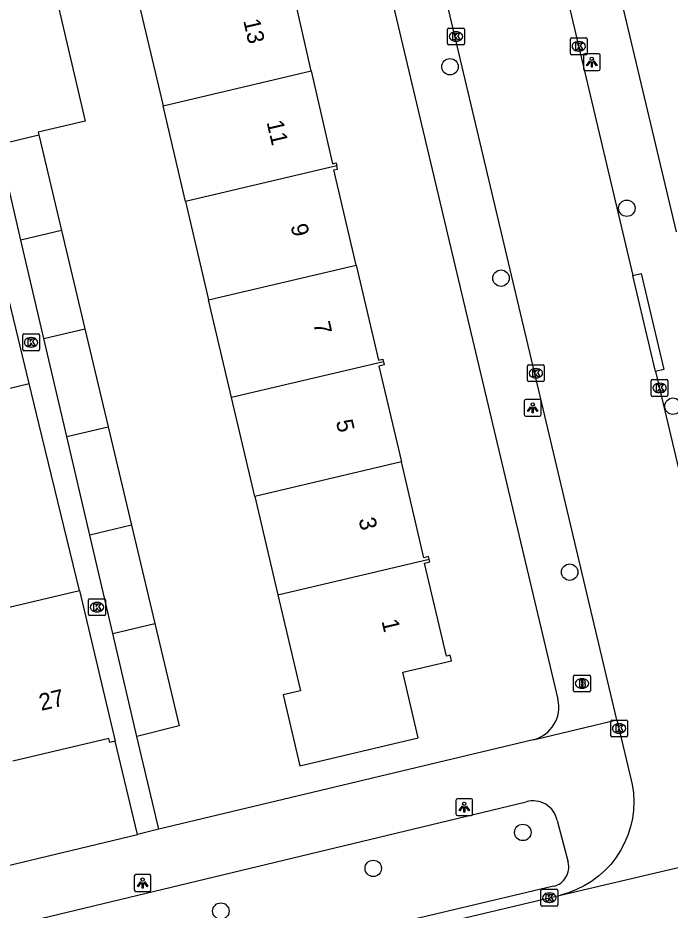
# Model space of a CAD drawing. Extents: x 162026 to 163499, y 387297 to 388169.
# Drawn here: x 163016.2 to 163055, y 387620.7 to 387673.8 of the extents above; entities that cross this region are included whole.
import ezdxf

# ---------------------------------------------------------------- set-up
doc = ezdxf.new("R2010")
doc.units = 0
for name, color, linetype in [('IMGEO_Boom', 7, 'Continuous'), ('IMGEO_Brandkraan', 7, 'Continuous'), ('IMGEO_Kolk', 7, 'Continuous'), ('IMGEO_Lichtpunt', 7, 'Continuous'), ('IMGEO_Pand', 7, 'Continuous'), ('IMGEO_Pand_nummerreeks', 7, 'Continuous'), ('IMGEO_Rijbaan_lokaal_open', 7, 'Continuous'), ('IMGEO_Voetpad_open', 7, 'Continuous')]:
    doc.layers.add(name, color=color, linetype=linetype)

msp = doc.modelspace()

# ---------------------------------------------------------------- linework, layer by layer
at = {"layer": 'IMGEO_Boom'}
for centre in [(163041.931, 387670.889), (163052.453, 387662.47), (163044.971, 387658.31), (163055.197, 387650.694), (163049.056, 387640.818), (163046.265, 387625.334), (163037.367, 387623.195), (163028.3, 387620.651)]:
    msp.add_circle(centre, 0.489, dxfattribs=at)
at = {"layer": 'IMGEO_Brandkraan'}
for p, q in [((163049.287, 387633.768), (163049.287, 387634.62)), ((163049.362, 387634.694), (163050.214, 387634.694)), ((163049.775, 387634.474), (163049.8, 387634.474)), ((163050.288, 387634.62), (163050.288, 387633.768)), ((163049.798, 387633.914), (163049.773, 387633.914)), ((163050.214, 387633.694), (163049.362, 387633.694))]:
    msp.add_line(p, q, dxfattribs=at)
for points in [[(163049.287, 387633.768), (163049.287, 387634.62)], [(163049.362, 387634.694), (163050.214, 387634.694)], [(163049.635, 387634.394), (163049.635, 387633.994), (163049.848, 387633.994)], [(163049.866, 387634.394), (163049.635, 387634.394)], [(163050.288, 387634.62), (163050.288, 387633.768)], [(163049.814, 387634.313), (163049.76, 387634.313), (163049.76, 387634.237)], [(163049.76, 387634.237), (163049.813, 387634.237)], [(163049.822, 387634.161), (163049.76, 387634.161), (163049.76, 387634.08)], [(163049.76, 387634.08), (163049.822, 387634.08)], [(163050.214, 387633.694), (163049.362, 387633.694)]]:
    msp.add_lwpolyline(points, dxfattribs=at)
for centre, radius, start, end in [((163049.364, 387634.618), 0.0765, 91.552, 178.448), ((163049.364, 387634.618), 0.0765, 91.552, 178.448), ((163049.87, 387634.249), 0.145, 59.4692, 91.5367), ((163049.895, 387634.296), 0.0922, 285.5137, 58.1501), ((163050.212, 387634.618), 0.0765, 1.552, 88.448), ((163050.212, 387634.618), 0.0765, 1.552, 88.448), ((163049.815, 387634.275), 0.0379, 267.8285, 90.9355), ((163049.823, 387634.12), 0.0404, 269.8759, 90.5077), ((163049.854, 387634.245), 0.251, 268.6676, 293.5347), ((163049.9, 387634.104), 0.105, 301.3115, 78.989), ((163049.364, 387633.77), 0.0765, 181.552, 268.448), ((163049.364, 387633.77), 0.0765, 181.552, 268.448), ((163050.212, 387633.77), 0.0765, 271.552, 358.448), ((163050.212, 387633.77), 0.0765, 271.552, 358.448)]:
    msp.add_arc(centre, radius, start, end, dxfattribs=at)
for centre, major_axis, ratio, start_param, end_param in [((163049.774, 387634.194), (-0.387, 0.002), 0.722429, 4.712389, 7.853982), ((163049.799, 387634.194), (-0.39, 0.002), 0.717154, 1.570796, 4.712389)]:
    msp.add_ellipse(centre, major_axis=major_axis, ratio=ratio, start_param=start_param, end_param=end_param, dxfattribs=at)
at = {"layer": 'IMGEO_Kolk'}
for p, q in [((163041.863, 387673.189), (163042.715, 387673.189)), ((163041.788, 387672.263), (163041.788, 387673.115)), ((163042.276, 387672.969), (163042.301, 387672.969)), ((163042.789, 387673.115), (163042.789, 387672.263)), ((163049.17, 387672.604), (163050.022, 387672.604)), ((163042.715, 387672.189), (163041.863, 387672.189)), ((163042.299, 387672.409), (163042.274, 387672.409)), ((163049.095, 387671.678), (163049.095, 387672.53)), ((163049.583, 387672.384), (163049.608, 387672.384)), ((163050.096, 387672.53), (163050.096, 387671.678)), ((163050.022, 387671.604), (163049.17, 387671.604)), ((163049.606, 387671.824), (163049.581, 387671.824)), ((163016.513, 387654.066), (163016.513, 387654.918)), ((163016.588, 387654.992), (163017.44, 387654.992)), ((163017.001, 387654.772), (163017.026, 387654.772)), ((163017.514, 387654.918), (163017.514, 387654.066)), ((163017.024, 387654.212), (163016.999, 387654.212)), ((163017.44, 387653.992), (163016.588, 387653.992)), ((163046.542, 387652.229), (163046.542, 387653.081)), ((163046.617, 387653.155), (163047.469, 387653.155)), ((163047.543, 387653.081), (163047.543, 387652.229)), ((163047.03, 387652.935), (163047.055, 387652.935)), ((163047.469, 387652.155), (163046.617, 387652.155)), ((163047.053, 387652.375), (163047.028, 387652.375)), ((163053.901, 387651.353), (163053.901, 387652.205)), ((163053.976, 387652.279), (163054.828, 387652.279)), ((163054.389, 387652.059), (163054.414, 387652.059)), ((163054.902, 387652.205), (163054.902, 387651.353)), ((163054.412, 387651.499), (163054.387, 387651.499)), ((163054.828, 387651.279), (163053.976, 387651.279)), ((163020.433, 387638.311), (163020.433, 387639.163)), ((163020.508, 387639.237), (163021.36, 387639.237)), ((163021.434, 387639.163), (163021.434, 387638.311)), ((163020.921, 387639.017), (163020.946, 387639.017)), ((163021.36, 387638.237), (163020.508, 387638.237)), ((163020.944, 387638.457), (163020.919, 387638.457)), ((163051.495, 387631.093), (163051.495, 387631.945)), ((163051.57, 387632.019), (163052.422, 387632.019)), ((163051.983, 387631.799), (163052.008, 387631.799)), ((163052.496, 387631.945), (163052.496, 387631.093)), ((163052.006, 387631.239), (163051.981, 387631.239)), ((163052.422, 387631.019), (163051.57, 387631.019)), ((163047.341, 387621.024), (163047.341, 387621.876)), ((163047.416, 387621.95), (163048.268, 387621.95)), ((163047.829, 387621.73), (163047.854, 387621.73)), ((163048.342, 387621.876), (163048.342, 387621.024)), ((163047.852, 387621.17), (163047.827, 387621.17)), ((163048.268, 387620.95), (163047.416, 387620.95))]:
    msp.add_line(p, q, dxfattribs=at)
for points in [[(163041.863, 387673.189), (163042.715, 387673.189)], [(163041.788, 387672.263), (163041.788, 387673.115)], [(163042.109, 387672.889), (163042.232, 387672.889), (163042.232, 387672.738), (163042.362, 387672.889), (163042.526, 387672.889), (163042.38, 387672.738), (163042.533, 387672.489), (163042.381, 387672.489), (163042.296, 387672.653), (163042.232, 387672.586), (163042.232, 387672.489), (163042.109, 387672.489), (163042.109, 387672.889)], [(163042.789, 387673.115), (163042.789, 387672.263)], [(163049.17, 387672.604), (163050.022, 387672.604)], [(163042.715, 387672.189), (163041.863, 387672.189)], [(163049.095, 387671.678), (163049.095, 387672.53)], [(163049.416, 387672.304), (163049.539, 387672.304), (163049.539, 387672.153), (163049.669, 387672.304), (163049.833, 387672.304), (163049.687, 387672.153), (163049.84, 387671.904), (163049.688, 387671.904), (163049.603, 387672.068), (163049.539, 387672.001), (163049.539, 387671.904), (163049.416, 387671.904), (163049.416, 387672.304)], [(163050.096, 387672.53), (163050.096, 387671.678)], [(163050.022, 387671.604), (163049.17, 387671.604)], [(163016.513, 387654.066), (163016.513, 387654.918)], [(163016.588, 387654.992), (163017.44, 387654.992)], [(163016.834, 387654.692), (163016.957, 387654.692), (163016.957, 387654.541), (163017.087, 387654.692), (163017.251, 387654.692), (163017.105, 387654.541), (163017.258, 387654.292), (163017.106, 387654.292), (163017.021, 387654.456), (163016.957, 387654.389), (163016.957, 387654.292), (163016.834, 387654.292), (163016.834, 387654.692)], [(163017.514, 387654.918), (163017.514, 387654.066)], [(163017.44, 387653.992), (163016.588, 387653.992)], [(163046.542, 387652.229), (163046.542, 387653.081)], [(163046.617, 387653.155), (163047.469, 387653.155)], [(163047.543, 387653.081), (163047.543, 387652.229)], [(163046.863, 387652.855), (163046.986, 387652.855), (163046.986, 387652.704), (163047.116, 387652.855), (163047.28, 387652.855), (163047.134, 387652.704), (163047.287, 387652.455), (163047.135, 387652.455), (163047.05, 387652.619), (163046.986, 387652.552), (163046.986, 387652.455), (163046.863, 387652.455), (163046.863, 387652.855)], [(163047.469, 387652.155), (163046.617, 387652.155)], [(163053.901, 387651.353), (163053.901, 387652.205)], [(163053.976, 387652.279), (163054.828, 387652.279)], [(163054.222, 387651.979), (163054.345, 387651.979), (163054.345, 387651.828), (163054.475, 387651.979), (163054.639, 387651.979), (163054.493, 387651.828), (163054.646, 387651.579), (163054.494, 387651.579), (163054.409, 387651.743), (163054.345, 387651.676), (163054.345, 387651.579), (163054.222, 387651.579), (163054.222, 387651.979)], [(163054.902, 387652.205), (163054.902, 387651.353)], [(163054.828, 387651.279), (163053.976, 387651.279)], [(163020.433, 387638.311), (163020.433, 387639.163)], [(163020.508, 387639.237), (163021.36, 387639.237)], [(163021.434, 387639.163), (163021.434, 387638.311)], [(163020.754, 387638.937), (163020.877, 387638.937), (163020.877, 387638.786), (163021.007, 387638.937), (163021.171, 387638.937), (163021.025, 387638.786), (163021.178, 387638.537), (163021.026, 387638.537), (163020.941, 387638.701), (163020.877, 387638.634), (163020.877, 387638.537), (163020.754, 387638.537), (163020.754, 387638.937)], [(163021.36, 387638.237), (163020.508, 387638.237)], [(163051.495, 387631.093), (163051.495, 387631.945)], [(163051.57, 387632.019), (163052.422, 387632.019)], [(163051.816, 387631.719), (163051.939, 387631.719), (163051.939, 387631.568), (163052.069, 387631.719), (163052.233, 387631.719), (163052.087, 387631.568), (163052.24, 387631.319), (163052.088, 387631.319), (163052.003, 387631.483), (163051.939, 387631.416), (163051.939, 387631.319), (163051.816, 387631.319), (163051.816, 387631.719)], [(163052.496, 387631.945), (163052.496, 387631.093)], [(163052.422, 387631.019), (163051.57, 387631.019)], [(163047.341, 387621.024), (163047.341, 387621.876)], [(163047.416, 387621.95), (163048.268, 387621.95)], [(163047.662, 387621.65), (163047.785, 387621.65), (163047.785, 387621.499), (163047.915, 387621.65), (163048.079, 387621.65), (163047.933, 387621.499), (163048.086, 387621.25), (163047.934, 387621.25), (163047.849, 387621.414), (163047.785, 387621.347), (163047.785, 387621.25), (163047.662, 387621.25), (163047.662, 387621.65)], [(163048.342, 387621.876), (163048.342, 387621.024)], [(163048.268, 387620.95), (163047.416, 387620.95)]]:
    msp.add_lwpolyline(points, dxfattribs=at)
for centre, start, end in [((163041.865, 387673.113), 91.552, 178.448), ((163041.865, 387673.113), 91.552, 178.448), ((163042.713, 387673.113), 1.552, 88.448), ((163042.713, 387673.113), 1.552, 88.448), ((163049.172, 387672.528), 91.552, 178.448), ((163049.172, 387672.528), 91.552, 178.448), ((163050.02, 387672.528), 1.552, 88.448), ((163050.02, 387672.528), 1.552, 88.448), ((163041.865, 387672.265), 181.552, 268.448), ((163041.865, 387672.265), 181.552, 268.448), ((163042.713, 387672.265), 271.552, 358.448), ((163042.713, 387672.265), 271.552, 358.448), ((163049.172, 387671.68), 181.552, 268.448), ((163049.172, 387671.68), 181.552, 268.448), ((163050.02, 387671.68), 271.552, 358.448), ((163050.02, 387671.68), 271.552, 358.448), ((163016.59, 387654.916), 91.552, 178.448), ((163016.59, 387654.916), 91.552, 178.448), ((163017.438, 387654.916), 1.552, 88.448), ((163017.438, 387654.916), 1.552, 88.448), ((163016.59, 387654.068), 181.552, 268.448), ((163016.59, 387654.068), 181.552, 268.448), ((163017.438, 387654.068), 271.552, 358.448), ((163017.438, 387654.068), 271.552, 358.448), ((163046.619, 387653.079), 91.552, 178.448), ((163046.619, 387653.079), 91.552, 178.448), ((163047.467, 387653.079), 1.552, 88.448), ((163047.467, 387653.079), 1.552, 88.448), ((163046.619, 387652.231), 181.552, 268.448), ((163046.619, 387652.231), 181.552, 268.448), ((163047.467, 387652.231), 271.552, 358.448), ((163047.467, 387652.231), 271.552, 358.448), ((163053.978, 387652.203), 91.552, 178.448), ((163053.978, 387652.203), 91.552, 178.448), ((163054.826, 387652.203), 1.552, 88.448), ((163054.826, 387652.203), 1.552, 88.448), ((163053.978, 387651.355), 181.552, 268.448), ((163053.978, 387651.355), 181.552, 268.448), ((163054.826, 387651.355), 271.552, 358.448), ((163054.826, 387651.355), 271.552, 358.448), ((163020.51, 387639.161), 91.552, 178.448), ((163020.51, 387639.161), 91.552, 178.448), ((163021.358, 387639.161), 1.552, 88.448), ((163021.358, 387639.161), 1.552, 88.448), ((163020.51, 387638.313), 181.552, 268.448), ((163020.51, 387638.313), 181.552, 268.448), ((163021.358, 387638.313), 271.552, 358.448), ((163021.358, 387638.313), 271.552, 358.448), ((163051.572, 387631.943), 91.552, 178.448), ((163051.572, 387631.943), 91.552, 178.448), ((163052.42, 387631.943), 1.552, 88.448), ((163052.42, 387631.943), 1.552, 88.448), ((163051.572, 387631.095), 181.552, 268.448), ((163051.572, 387631.095), 181.552, 268.448), ((163052.42, 387631.095), 271.552, 358.448), ((163052.42, 387631.095), 271.552, 358.448), ((163047.418, 387621.874), 91.552, 178.448), ((163047.418, 387621.874), 91.552, 178.448), ((163048.266, 387621.874), 1.552, 88.448), ((163048.266, 387621.874), 1.552, 88.448), ((163047.418, 387621.026), 181.552, 268.448), ((163047.418, 387621.026), 181.552, 268.448), ((163048.266, 387621.026), 271.552, 358.448), ((163048.266, 387621.026), 271.552, 358.448)]:
    msp.add_arc(centre, 0.0765, start, end, dxfattribs=at)
for centre, major_axis, ratio, start_param, end_param in [((163042.275, 387672.689), (-0.387, 0.002), 0.722429, 4.712389, 7.853982), ((163042.3, 387672.689), (-0.39, 0.002), 0.717154, 1.570796, 4.712389), ((163049.582, 387672.104), (-0.387, 0.002), 0.722429, 4.712389, 7.853982), ((163049.607, 387672.104), (-0.39, 0.002), 0.717154, 1.570796, 4.712389), ((163017, 387654.492), (-0.387, 0.002), 0.722429, 4.712389, 7.853982), ((163017.025, 387654.492), (-0.39, 0.002), 0.717154, 1.570796, 4.712389), ((163047.029, 387652.655), (-0.387, 0.002), 0.722429, 4.712389, 7.853982), ((163047.054, 387652.655), (-0.39, 0.002), 0.717154, 1.570796, 4.712389), ((163054.388, 387651.779), (-0.387, 0.002), 0.722429, 4.712389, 7.853982), ((163054.413, 387651.779), (-0.39, 0.002), 0.717154, 1.570796, 4.712389), ((163020.92, 387638.737), (-0.387, 0.002), 0.722429, 4.712389, 7.853982), ((163020.945, 387638.737), (-0.39, 0.002), 0.717154, 1.570796, 4.712389), ((163051.982, 387631.519), (-0.387, 0.002), 0.722429, 4.712389, 7.853982), ((163052.007, 387631.519), (-0.39, 0.002), 0.717154, 1.570796, 4.712389), ((163047.828, 387621.45), (-0.387, 0.002), 0.722429, 4.712389, 7.853982), ((163047.853, 387621.45), (-0.39, 0.002), 0.717154, 1.570796, 4.712389)]:
    msp.add_ellipse(centre, major_axis=major_axis, ratio=ratio, start_param=start_param, end_param=end_param, dxfattribs=at)
at = {"layer": 'IMGEO_Lichtpunt'}
for p, q in [((163049.869, 387671.569), (163049.869, 387670.762)), ((163049.869, 387671.569), (163049.869, 387670.762)), ((163050.771, 387671.664), (163049.963, 387671.664)), ((163050.771, 387671.664), (163049.963, 387671.664)), ((163050.865, 387670.762), (163050.865, 387671.569)), ((163050.865, 387670.762), (163050.865, 387671.569)), ((163049.963, 387670.668), (163050.771, 387670.668)), ((163049.963, 387670.668), (163050.771, 387670.668)), ((163046.355, 387650.998), (163046.355, 387650.191)), ((163046.355, 387650.998), (163046.355, 387650.191)), ((163047.257, 387651.093), (163046.449, 387651.093)), ((163047.257, 387651.093), (163046.449, 387651.093)), ((163047.351, 387650.191), (163047.351, 387650.998)), ((163047.351, 387650.191), (163047.351, 387650.998)), ((163046.449, 387650.097), (163047.257, 387650.097)), ((163046.449, 387650.097), (163047.257, 387650.097)), ((163042.286, 387627.241), (163042.286, 387626.434)), ((163042.286, 387627.241), (163042.286, 387626.434)), ((163043.188, 387627.336), (163042.38, 387627.336)), ((163043.188, 387627.336), (163042.38, 387627.336)), ((163043.282, 387626.434), (163043.282, 387627.241)), ((163043.282, 387626.434), (163043.282, 387627.241)), ((163042.38, 387626.34), (163043.188, 387626.34)), ((163042.38, 387626.34), (163043.188, 387626.34)), ((163023.148, 387622.728), (163023.148, 387621.921)), ((163023.148, 387622.728), (163023.148, 387621.921)), ((163024.05, 387622.823), (163023.242, 387622.823)), ((163024.05, 387622.823), (163023.242, 387622.823)), ((163024.144, 387621.921), (163024.144, 387622.728)), ((163024.144, 387621.921), (163024.144, 387622.728)), ((163023.242, 387621.827), (163024.05, 387621.827)), ((163023.242, 387621.827), (163024.05, 387621.827))]:
    msp.add_line(p, q, dxfattribs=at)
for points in [[(163050.243, 387671.233), (163050.282, 387671.205), (163050.094, 387670.943), (163050.056, 387670.97), (163050.243, 387671.233)], [(163050.345, 387671.185), (163050.392, 387671.185), (163050.392, 387670.863), (163050.345, 387670.863), (163050.345, 387671.185)], [(163050.455, 387671.205), (163050.493, 387671.232), (163050.68, 387670.97), (163050.641, 387670.942), (163050.455, 387671.205)], [(163046.729, 387650.662), (163046.768, 387650.634), (163046.58, 387650.372), (163046.542, 387650.399), (163046.729, 387650.662)], [(163046.831, 387650.614), (163046.878, 387650.614), (163046.878, 387650.292), (163046.831, 387650.292), (163046.831, 387650.614)], [(163046.941, 387650.634), (163046.979, 387650.661), (163047.166, 387650.399), (163047.127, 387650.371), (163046.941, 387650.634)], [(163042.66, 387626.905), (163042.699, 387626.877), (163042.511, 387626.615), (163042.473, 387626.642), (163042.66, 387626.905)], [(163042.762, 387626.857), (163042.809, 387626.857), (163042.809, 387626.535), (163042.762, 387626.535), (163042.762, 387626.857)], [(163042.872, 387626.877), (163042.91, 387626.904), (163043.097, 387626.642), (163043.058, 387626.614), (163042.872, 387626.877)], [(163023.522, 387622.392), (163023.561, 387622.364), (163023.373, 387622.102), (163023.335, 387622.129), (163023.522, 387622.392)], [(163023.624, 387622.344), (163023.671, 387622.344), (163023.671, 387622.022), (163023.624, 387622.022), (163023.624, 387622.344)], [(163023.734, 387622.364), (163023.772, 387622.391), (163023.959, 387622.129), (163023.92, 387622.101), (163023.734, 387622.364)]]:
    msp.add_lwpolyline(points, dxfattribs=at)
for centre in [(163050.368, 387671.367), (163046.854, 387650.796), (163042.785, 387627.039), (163023.647, 387622.526)]:
    msp.add_circle(centre, 0.0994, dxfattribs=at)
for centre, start, end in [((163049.963, 387671.569), 90, 180), ((163049.963, 387671.569), 90, 180), ((163050.771, 387671.569), 0, 90), ((163050.771, 387671.569), 0, 90), ((163049.963, 387670.762), 180, 270), ((163049.963, 387670.762), 180, 270), ((163050.771, 387670.762), 270, 0), ((163050.771, 387670.762), 270, 360), ((163046.449, 387650.998), 90, 180), ((163046.449, 387650.998), 90, 180), ((163047.257, 387650.998), 0, 90), ((163047.257, 387650.998), 0, 90), ((163046.449, 387650.191), 180, 270), ((163046.449, 387650.191), 180, 270), ((163047.257, 387650.191), 270, 0), ((163047.257, 387650.191), 270, 360), ((163042.38, 387627.241), 90, 180), ((163042.38, 387627.241), 90, 180), ((163043.188, 387627.241), 0, 90), ((163043.188, 387627.241), 0, 90), ((163042.38, 387626.434), 180, 270), ((163042.38, 387626.434), 180, 270), ((163043.188, 387626.434), 270, 0), ((163043.188, 387626.434), 270, 360), ((163023.242, 387622.728), 90, 180), ((163023.242, 387622.728), 90, 180), ((163024.05, 387622.728), 0, 90), ((163024.05, 387622.728), 0, 90), ((163023.242, 387621.921), 180, 270), ((163023.242, 387621.921), 180, 270), ((163024.05, 387621.921), 270, 0), ((163024.05, 387621.921), 270, 360)]:
    msp.add_arc(centre, 0.0946, start, end, dxfattribs=at)
at = {"layer": 'IMGEO_Pand'}
for points in [[(163033.679, 387670.64), (163032.417, 387676.163), (163032.603, 387676.206), (163032.489, 387676.697), (163023.451, 387674.573), (163024.862, 387668.57)], [(163018.48, 387675.12), (163020.228, 387667.652), (163017.428, 387666.997), (163017.467, 387666.834)], [(163024.862, 387668.57), (163033.679, 387670.64)], [(163033.679, 387670.64), (163034.941, 387665.116), (163035.161, 387665.167), (163035.204, 387664.985)], [(163026.201, 387662.871), (163024.862, 387668.57)], [(163015.066, 387666.27), (163017.467, 387666.834)], [(163017.467, 387666.834), (163018.82, 387661.138)], [(163016.401, 387660.57), (163015.066, 387666.27)], [(163035.204, 387664.985), (163026.201, 387662.871)], [(163036.355, 387659.092), (163035.025, 387664.75), (163035.247, 387664.803), (163035.204, 387664.985)], [(163026.201, 387662.871), (163027.574, 387657.03)], [(163018.82, 387661.138), (163016.401, 387660.57)], [(163018.82, 387661.138), (163020.207, 387655.3)], [(163017.768, 387654.727), (163016.401, 387660.57)], [(163027.574, 387657.03), (163036.355, 387659.092)], [(163036.355, 387659.092), (163037.684, 387653.435), (163037.937, 387653.495), (163037.978, 387653.323)], [(163028.944, 387651.201), (163027.574, 387657.03)], [(163017.768, 387654.727), (163020.207, 387655.3)], [(163020.207, 387655.3), (163021.592, 387649.474)], [(163019.133, 387648.896), (163017.768, 387654.727)], [(163037.978, 387653.323), (163028.944, 387651.201)], [(163037.978, 387653.323), (163038.019, 387653.148), (163037.704, 387653.074), (163039.043, 387647.378)], [(163030.324, 387645.33), (163028.944, 387651.201)], [(163019.133, 387648.896), (163021.592, 387649.474)], [(163021.592, 387649.474), (163022.986, 387643.606)], [(163020.507, 387643.024), (163019.133, 387648.896)], [(163039.043, 387647.378), (163030.324, 387645.33)], [(163040.693, 387641.588), (163040.656, 387641.745), (163040.382, 387641.681), (163039.043, 387647.378)], [(163030.324, 387645.33), (163031.7, 387639.476)], [(163022.986, 387643.606), (163020.507, 387643.024)], [(163022.986, 387643.606), (163024.376, 387637.756)], [(163021.878, 387637.169), (163020.507, 387643.024)], [(163031.7, 387639.476), (163040.693, 387641.588)], [(163031.7, 387639.476), (163033.043, 387633.76), (163032.002, 387633.516), (163032.993, 387629.301), (163040.041, 387630.957), (163039.123, 387634.86), (163042.014, 387635.539), (163041.936, 387635.871), (163041.716, 387635.819), (163040.414, 387641.356), (163040.73, 387641.431), (163040.693, 387641.588)], [(163013.848, 387638.293), (163019.884, 387639.73)], [(163019.884, 387639.73), (163022.017, 387630.771)], [(163021.878, 387637.169), (163024.376, 387637.756)], [(163024.376, 387637.756), (163025.821, 387631.675), (163023.313, 387631.038)], [(163023.313, 387631.038), (163021.878, 387637.169)], [(163022.017, 387630.771), (163021.688, 387630.692), (163021.631, 387630.931), (163015.928, 387629.573)]]:
    msp.add_lwpolyline(points, dxfattribs=at)
at = {"layer": 'IMGEO_Rijbaan_lokaal_open'}
for points in [[(163045.16, 387690.86), (163052.819, 387658.467)], [(163051.868, 387632.035), (163040.421, 387680.369)], [(163016.903, 387652.047), (163011.705, 387673.528), (163013.28, 387673.903)], [(163054.169, 387652.759), (163052.819, 387658.467)], [(163054.169, 387652.759), (163059.489, 387630.259)], [(163014.603, 387651.495), (163016.903, 387652.047)], [(163051.868, 387632.035), (163052.72, 387628.437), (163052.773, 387628.185), (163052.844, 387627.681), (163052.87, 387627.172), (163052.85, 387626.664), (163052.784, 387626.159), (163052.674, 387625.663), (163052.52, 387625.178), (163052.324, 387624.708), (163052.086, 387624.258), (163051.809, 387623.832), (163051.495, 387623.431), (163051.146, 387623.061), (163050.766, 387622.723), (163050.357, 387622.42), (163049.922, 387622.155), (163049.466, 387621.93), (163048.991, 387621.746), (163048.502, 387621.606)], [(163048.502, 387621.606), (163066.582, 387625.85)], [(162968.391, 387602.305), (162970.84, 387602.963), (162972.68, 387603.425), (163000, 387610.111), (163048.502, 387621.606)]]:
    msp.add_lwpolyline(points, dxfattribs=at)
at = {"layer": 'IMGEO_Voetpad_open'}
for points in [[(163055.409, 387661.071), (163048.171, 387691.551)], [(163037.359, 387679.596), (163048.355, 387633.26)], [(163052.819, 387658.467), (163053.304, 387658.587), (163054.654, 387652.879), (163054.169, 387652.759)], [(163019.884, 387639.73), (163017.502, 387649.575), (163016.903, 387652.047)], [(163046.876, 387630.853), (163047.132, 387630.898), (163051.868, 387632.035)], [(163023.347, 387625.219), (163022.017, 387630.771)], [(163024.605, 387625.52), (163023.313, 387631.038)], [(163046.876, 387630.853), (163024.605, 387625.52)], [(163016.592, 387619.975), (163046.467, 387627.147)], [(163048.307, 387626.044), (163048.958, 387623.557)], [(163024.605, 387625.52), (163023.347, 387625.219)], [(162971.37, 387612.772), (163000, 387619.628), (163023.347, 387625.219)], [(163048.101, 387622.131), (163018.435, 387615.105)]]:
    msp.add_lwpolyline(points, dxfattribs=at)
for centre, radius, start, end in [((163046.408, 387632.798), 2.001, 283.5198, 13.3423), ((163046.899, 387625.781), 1.432, 10.5735, 107.5447), ((163047.834, 387623.262), 1.162, 283.2637, 14.7261)]:
    msp.add_arc(centre, radius, start, end, dxfattribs=at)

# ---------------------------------------------------------------- texts
at = {"layer": 'IMGEO_Pand_nummerreeks'}
for s, rotation, p in [('13', 282.8699, (163029.631, 387673.633)), ('11', 283.0337, (163031.018, 387667.595)), ('9', 283.0337, (163032.444, 387661.434)), ('7', 283.0337, (163033.792, 387655.611)), ('5', 283.0337, (163035.14, 387649.788)), ('3', 283.0337, (163036.488, 387643.964)), ('1', 283.2324, (163037.855, 387637.907)), ('27', 13.4256, (163017.615, 387632.563))]:
    msp.add_text(s, height=1, rotation=rotation, dxfattribs=at).set_placement(p)

doc.saveas('drawing.dxf')
